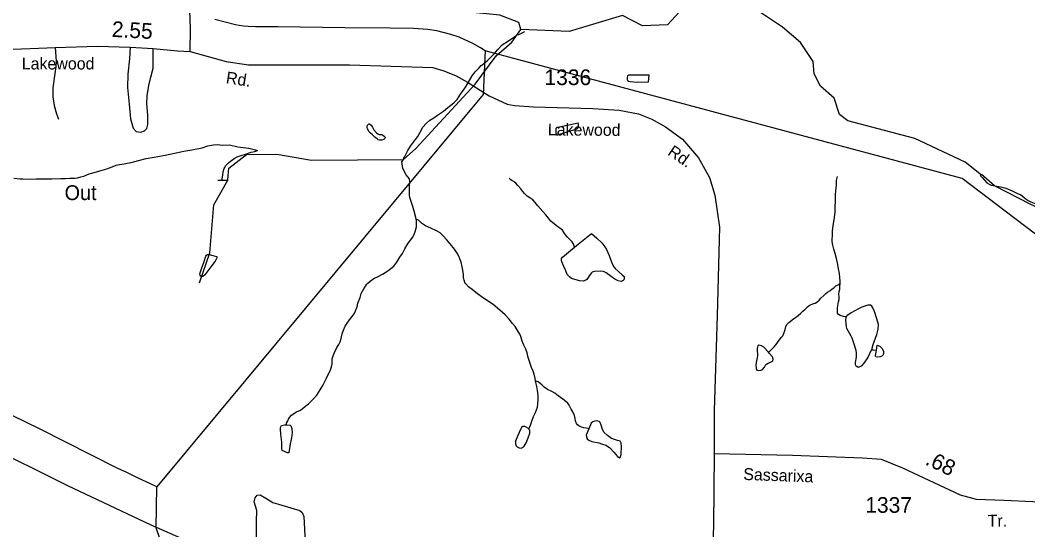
# Model space of a CAD drawing. Extents: x 2082433 to 2279600, y 546599 to 755198.
# Drawn here: x 2151168 to 2159193, y 634564 to 638629 of the extents above; entities that cross this region are included whole.
import ezdxf

# ---------------------------------------------------------------- set-up
doc = ezdxf.new("R2010")
doc.units = 0
for name, color, linetype in [('Exist Boundary Political Fire Districts', 7, 'Continuous'), ('Exist Hydrographic Creek Single Shore', 7, 'Continuous'), ('Exist Hydrographic Misc Water Feature', 7, 'Continuous'), ('Exist Road Non-System Type 51', 7, 'Continuous'), ('Exist Road Secondary Mileage Hundredths English Label', 7, 'Continuous'), ('Exist Road Secondary Type 51 Attributed', 7, 'Continuous'), ('Exist Road Secondary Type 51 Label', 7, 'Continuous'), ('Exist Road Secondary Type 51 Number Label', 7, 'Continuous')]:
    doc.layers.add(name, color=color, linetype=linetype)

msp = doc.modelspace()

# ---------------------------------------------------------------- linework, layer by layer
at = {"layer": 'Exist Boundary Political Fire Districts'}
for points in [[(2154870.2, 638383.4), (2154833.3, 638408), (2154773, 638442.8), (2154664.5, 638491.8), (2154596.5, 638515.1), (2154484.7, 638543.4), (2154413.3, 638554.9), (2154301, 638561.8), (2154113.6, 638564), (2153753.5, 638568.2), (2153218.7, 638574.5), (2153204.6, 638574.5), (2153157.4, 638575.3), (2153153.9, 638575.3), (2153041.7, 638576.1), (2152984.3, 638577.5), (2152946.2, 638579.9), (2152913, 638584.7), (2152882.8, 638590.8), (2152799.6, 638613.2), (2152716.7, 638632.7)], [(2154870.2, 638383.4), (2154855.8, 638034.5), (2152256, 634907.7)], [(2173348.3, 632047.1), (2171231.9, 633975), (2161454.8, 636619.8), (2160657.8, 636833.2), (2160398.4, 636727.3), (2160077.1, 636685.4), (2159649.6, 636621.6), (2159089.6, 637046.9), (2158669.8, 637365.7), (2158668.2, 637366.1), (2154870.2, 638383.4)], [(2152256, 634907.7), (2152199.6, 634933.1), (2152108.6, 634977), (2152016.1, 635021.2), (2151940.2, 635057.1), (2151321.2, 635370.7), (2150676.1, 635684), (2150596.7, 635722.7), (2150381.2, 635828.1), (2150211.2, 635910.6), (2150032.4, 636002.9), (2149852.8, 636090.6), (2149603.8, 636215), (2149351, 636336.1), (2149227.6, 636396.8), (2149135.9, 636441.9), (2148915.7, 636549.1), (2148762.7, 636625.8)], [(2155677.9, 624465.5), (2154003, 629468), (2152250, 634580.3), (2152256, 634907.7)]]:
    msp.add_lwpolyline(points, dxfattribs=at)
at = {"layer": 'Exist Hydrographic Creek Single Shore'}
for points in [[(2155156, 638553.3), (2155139, 638609.4), (2154988.9, 638668.2), (2154746.9, 638692.8), (2154588, 638791.2), (2154279, 639072.9), (2154045, 639222.1), (2153901.9, 639402), (2153657.9, 639836.8), (2153524, 640000.2), (2153222, 640259), (2153022, 640381.1), (2152705, 640463), (2152096, 640491.7), (2151704, 640558.7), (2151496, 640530.2), (2151364, 640437.8), (2151247.9, 640289.2)], [(2158824.2, 637392.7), (2158694, 637497.3), (2158293.1, 637685.9), (2157760, 637824.7), (2157692.9, 637875.3), (2157650.1, 638007.3), (2157542, 638101.4), (2157491, 638200.8), (2157481.9, 638299.4), (2157381.1, 638449), (2157239, 638573.3), (2157063, 638688.4), (2156813.1, 638703.3), (2156704, 638794.1), (2156447, 638727.2), (2156322, 638591.9), (2156123, 638582.8), (2155963.9, 638664.8), (2155540.1, 638538.9), (2155156, 638553.3)], [(2163102, 634050.1), (2162870.7, 634431.3), (2162678.6, 634632.1), (2162385.8, 634854.5), (2161382.2, 635862), (2161353.5, 635885), (2161306.9, 635907.7), (2160982.1, 636024.5), (2160837.6, 636060.3), (2160653.7, 636110), (2160478.6, 636277.5), (2160317.6, 636700.7), (2160216.7, 636801.2), (2159724.6, 636929.2), (2159215.7, 637159.4), (2158928.2, 637307.6), (2158824.8, 637396.6)]]:
    msp.add_lwpolyline(points, dxfattribs=at)
at = {"layer": 'Exist Hydrographic Misc Water Feature'}
for p, q in [((2154222, 637528.4), (2154206.4, 637500.3)), ((2152741.5, 637351.4), (2152822.5, 637351.5)), ((2152821.9, 637347.6), (2152822.7, 637358.7))]:
    msp.add_line(p, q, dxfattribs=at)
for points in [[(2154320, 637605.9), (2154792, 638117.9), (2154957.9, 638344.1), (2155082, 638453.1), (2155156, 638553.3)], [(2154839.6, 638265.6), (2154847.4, 638271.7), (2154887.2, 638304.2), (2154919.4, 638336.3), (2154943, 638360.3), (2154970.9, 638394.6), (2155007, 638432.5), (2155056.4, 638464.8), (2155106.4, 638499), (2155126.1, 638513.5), (2155138.4, 638515.3), (2155188, 638537.8)], [(2154222, 637528.4), (2154228.2, 637536.8), (2154243.8, 637566.9), (2154255.5, 637588.6), (2154275.5, 637624.9), (2154317, 637677.1), (2154335, 637701.1), (2154351, 637731.1), (2154374.6, 637775.4), (2154400.4, 637805.6), (2154430, 637829.9), (2154462.1, 637849.8), (2154491.9, 637872.1), (2154539.9, 637902.1), (2154573.7, 637932.3), (2154621.5, 637968.9), (2154649.2, 637996.7), (2154675, 638037), (2154702.7, 638079), (2154718.7, 638103), (2154766.4, 638185.4), (2154790, 638217.5), (2154819.8, 638245.9), (2154839.6, 638265.6)], [(2156173.7, 638193.3), (2156168, 638133.3), (2156082.1, 638130.8), (2156056, 638132.8), (2156025.7, 638136.5), (2156016.2, 638138.4), (2156011.9, 638138.6), (2156007.8, 638144.5), (2156003.9, 638158.5), (2156003.7, 638170.3), (2156007.6, 638186.3), (2156013.8, 638192.3), (2156173.7, 638193.3)], [(2153973.3, 637713.2), (2153955.1, 637728.9), (2153946.8, 637738.7), (2153934.8, 637760.8), (2153930.9, 637772.8), (2153930.9, 637782.9), (2153932.5, 637790.7), (2153936.6, 637795), (2153940.7, 637798.8), (2153946.6, 637800.8), (2153950.7, 637801), (2153962.8, 637791), (2153972.9, 637774.9), (2153984.8, 637755.2), (2154004.7, 637731.2), (2154017, 637721.2), (2154027, 637717.3), (2154047.1, 637715.4), (2154057.2, 637711.5), (2154067.2, 637703.5), (2154070.9, 637697.6), (2154073.4, 637691.6), (2154071.1, 637685.8), (2154065.4, 637679.4), (2154061.3, 637675.6), (2154047.1, 637671.6), (2154037.3, 637671.5), (2154029.5, 637671.4), (2154019.2, 637675.4), (2154011.2, 637681.1), (2153993.2, 637695.2), (2153973.3, 637713.2)], [(2155610.2, 637808.4), (2155450.1, 637771.4), (2155442.5, 637771.3), (2155434.3, 637765.2), (2155432.5, 637757.4), (2155432.5, 637747.2), (2155434.3, 637735.3), (2155434.7, 637727.5), (2155440.7, 637711.6), (2155554.7, 637747.9), (2155578.2, 637754.1), (2155596.3, 637758.2), (2155606.1, 637764.4), (2155612.3, 637772.4), (2155614.1, 637788.4), (2155614.1, 637798.5), (2155610.2, 637808.4)], [(2151116.1, 637369), (2151167.8, 637363.2), (2151189.9, 637363.5), (2151253.9, 637361.9), (2151295.9, 637364.1), (2151358.1, 637364.4), (2151419.8, 637362.8), (2151492.2, 637365.2), (2151527.6, 637367.2), (2151563.9, 637367.4), (2151602.1, 637369.7), (2151624.2, 637370), (2151649.9, 637377.9), (2151675.9, 637384.1), (2151717.5, 637402.6), (2151737.8, 637408.4), (2151803.2, 637426.9), (2151857.4, 637443.1), (2151899.2, 637459.4), (2151933.2, 637471.7), (2151959.3, 637477.6), (2151995.2, 637483.9), (2152018.7, 637488), (2152053, 637492.2), (2152111, 637508.5), (2152170.7, 637525), (2152234.9, 637537.2), (2152322.6, 637551.9), (2152410.4, 637570.3), (2152470.7, 637582.7), (2152536.1, 637595.1), (2152618.3, 637611.5), (2152661.8, 637625.6), (2152707.9, 637634), (2152737.9, 637636), (2152779.9, 637630.4), (2152834.2, 637634.8), (2152900.1, 637619.1), (2152986, 637607.4), (2152989.9, 637607.6), (2153042.2, 637594), (2153058.2, 637588)], [(2152777.4, 637355.8), (2152777.6, 637363.9), (2152781.3, 637393.8), (2152785.2, 637419.9), (2152793, 637446), (2152796.9, 637454.3), (2152802.7, 637466.4), (2152828.7, 637494.5), (2152872.4, 637524.8), (2152896.4, 637539), (2152928.4, 637549.2), (2152962.4, 637559.5), (2153007.9, 637575.7), (2153036.2, 637581.9), (2153058.2, 637588)], [(2152822.7, 637358.7), (2152829.9, 637449.1), (2152970.9, 637557.8), (2153212.9, 637559.5), (2153487.9, 637511.2), (2154221, 637516.1), (2154320, 637605.9)], [(2154267.3, 637364.2), (2154242.7, 637395.1), (2154214.6, 637445.2), (2154206.4, 637500.3)], [(2152595.5, 636532.7), (2152677.5, 636773.8), (2152709.5, 637157), (2152822.5, 637351.5)], [(2154320.7, 637040.6), (2154318.2, 637054.3), (2154304.3, 637106.3), (2154294.2, 637142.3), (2154281.7, 637182.3), (2154271.9, 637214.3), (2154267.6, 637232), (2154267.6, 637268), (2154269.2, 637306.3), (2154270.2, 637338.2), (2154267.3, 637364.2)], [(2155581.5, 636819.5), (2155577.4, 636833.5), (2155571.3, 636847.4), (2155563.5, 636859.6), (2155545, 636879.4), (2155537, 636887.5), (2155526.8, 636897.2), (2155511, 636917), (2155498.7, 636933), (2155486.8, 636953.1), (2155476.5, 636963.1), (2155464.6, 636971), (2155450.7, 636980.9), (2155422.4, 637002.6), (2155393.9, 637026.3), (2155374.2, 637050.4), (2155353.9, 637076.2), (2155330.1, 637102.1), (2155289.7, 637147.9), (2155269.4, 637173.7), (2155249.7, 637195.8), (2155227.2, 637211.3), (2155205.3, 637225.2), (2155183.1, 637245.2), (2155170.8, 637261.2), (2155155, 637283.1), (2155130.8, 637309.1), (2155114.6, 637328.9), (2155104.8, 637336.9), (2155098.6, 637340.7), (2155086.7, 637348.5), (2155074.6, 637356.5), (2155062.5, 637368.5)], [(2157698.1, 636531.5), (2157698.3, 636547.3), (2157696, 636577.7), (2157691.7, 636609.6), (2157685.8, 636645.3), (2157679.4, 636681.2), (2157667.5, 636727.2), (2157657.1, 636767.3), (2157647, 636803.3), (2157638.6, 636835), (2157634.5, 636863.2), (2157634.3, 636885.1), (2157636.1, 636907.1), (2157637.8, 636945), (2157641.7, 636991.1), (2157649.3, 637036.9), (2157657.3, 637097), (2157658.9, 637143), (2157661, 637183.3), (2157660.5, 637199.1), (2157660.3, 637212.9), (2157660.8, 637235.2), (2157664.2, 637267.1), (2157668.1, 637315.2), (2157669.8, 637351), (2157677.8, 637381)], [(2158813.1, 637389.5), (2158827.5, 637373.5), (2158847.2, 637351.4), (2158865.6, 637331.7), (2158883.5, 637322), (2158901.7, 637314), (2158931.5, 637308.3), (2158973.5, 637300.3), (2159017.4, 637288.8), (2159067.8, 637267), (2159105.5, 637249.1), (2159137.7, 637235.3), (2159161.9, 637217.5), (2159180.2, 637201.8), (2159196, 637189.7), (2159216.5, 637179.7), (2159244.2, 637169.8), (2159302.4, 637162.2), (2159328, 637158.3), (2159352, 637154.7), (2159384.2, 637143), (2159400.2, 637134.8)], [(2153288.4, 635401.2), (2153289.9, 635415.2), (2153296, 635429.2), (2153304.2, 635447.5), (2153311.6, 635459.3), (2153329.4, 635479.4), (2153347.7, 635491.6), (2153367.4, 635505.7), (2153399.6, 635519.9), (2153429.1, 635542.2), (2153463.1, 635570.3), (2153501.1, 635606.3), (2153529, 635638.6), (2153556.4, 635680.7), (2153578.2, 635714.7), (2153607.9, 635773.1), (2153623.7, 635808.8), (2153635.8, 635832.9), (2153647.5, 635863.2), (2153651.2, 635887), (2153653.2, 635904.9), (2153653.2, 635927.3), (2153659.2, 635953.1), (2153670.6, 635979.3), (2153690.5, 636019.3), (2153706.5, 636043.3), (2153718, 636069.5), (2153722.1, 636081.5), (2153724.2, 636091.3), (2153725.8, 636103.6), (2153732, 636127.4), (2153743.8, 636157.7), (2153757.2, 636189.7), (2153771.5, 636211.5), (2153791.2, 636237.7), (2153811.1, 636265.9), (2153826.7, 636287.9), (2153838.8, 636312), (2153850.5, 636343.9), (2153856.4, 636372.2), (2153874.5, 636416.2), (2153884.1, 636448.3), (2153905.6, 636486.4), (2153917.9, 636508.5), (2153927.8, 636522.4), (2153937.2, 636530.4), (2153953.2, 636544.6), (2153967.6, 636556.6), (2153989.5, 636570.7), (2154019.4, 636584.9), (2154053.1, 636603.3), (2154094.9, 636629.4), (2154120.7, 636647.4), (2154144.5, 636667.7), (2154166.7, 636697.6), (2154192.5, 636737.9), (2154212.2, 636767.8), (2154231.9, 636806.2), (2154249.5, 636836.4), (2154265.9, 636860.2), (2154279.4, 636878.1), (2154293.2, 636896.3), (2154305.3, 636918.4), (2154317, 636952.3), (2154322.9, 636980.6), (2154324.8, 637006.7), (2154322.7, 637030.5), (2154320.7, 637040.6)], [(2155271.5, 635752.3), (2155269.2, 635772.1), (2155261.2, 635806.2), (2155253, 635830.1), (2155240.9, 635857.9), (2155226.8, 635897.8), (2155214.3, 635937.8), (2155206.3, 635975.9), (2155196, 636003.8), (2155180, 636037.5), (2155165.7, 636069.6), (2155159.7, 636087.6), (2155155.6, 636105.2), (2155147.6, 636123.5), (2155125.5, 636159.3), (2155109.3, 636185.2), (2155089, 636211), (2155062.7, 636245), (2155030.5, 636278.7), (2154988.5, 636316.7), (2154934, 636360.2), (2154858.1, 636411.8), (2154809.7, 636447.5), (2154767.7, 636481.1), (2154737.7, 636503), (2154717.4, 636524.7), (2154709.4, 636536.9), (2154703.5, 636554.8), (2154699, 636576.6), (2154697.1, 636600.8), (2154692.4, 636634.7), (2154688.7, 636660.9), (2154678.5, 636698.5), (2154670.3, 636726.5), (2154660, 636746.3), (2154647.9, 636770.5), (2154627.8, 636802.3), (2154591.7, 636843.8), (2154563.2, 636879.8), (2154535.1, 636909.6), (2154511.2, 636931.4), (2154482.6, 636949.5), (2154438.8, 636969.2), (2154396.9, 636988.9), (2154364.9, 637010.8), (2154338.9, 637032.5), (2154320.7, 637040.6)], [(2155581.5, 636819.5), (2155597.1, 636831.7), (2155716.9, 636928.4), (2155761.1, 636890.5), (2155799.5, 636852.7), (2155825.1, 636820.8), (2155837.6, 636801.1), (2155857.7, 636751), (2155873.9, 636707.2), (2155886, 636681.4), (2155896.3, 636661.2), (2155906.3, 636649.6), (2155962.7, 636597.6), (2155976.5, 636583.8), (2155978.5, 636575.7), (2155976.5, 636565.9), (2155974.8, 636557.7), (2155968.7, 636551.7), (2155952.7, 636545.6), (2155930.9, 636549.7), (2155902.6, 636563.3), (2155875, 636583.3), (2155834.4, 636615), (2155812.2, 636623.2), (2155786.4, 636626.7), (2155740.6, 636624.3), (2155722.2, 636618.6), (2155716.4, 636612.5), (2155708.5, 636604.4), (2155698.8, 636590.5), (2155690.6, 636576.3), (2155680.6, 636560.4), (2155673.2, 636556.3), (2155651, 636548.3), (2155621.1, 636549.9), (2155559, 636569.5), (2155542.6, 636581.6), (2155524.7, 636599.4), (2155512.2, 636629.2), (2155498.3, 636665), (2155482.3, 636701.1), (2155478.2, 636715.1), (2155478, 636726.9), (2155486, 636739.1), (2155581.5, 636819.5)], [(2152702.8, 636751.5), (2152732.9, 636743.7), (2152732.9, 636733.5), (2152728.8, 636721.6), (2152720.6, 636705.8), (2152685.2, 636661.2), (2152639.6, 636597.2), (2152623.6, 636585), (2152611.8, 636585.2), (2152605.6, 636586.9), (2152601.9, 636595.2), (2152599.7, 636604.9), (2152603.1, 636620.9), (2152611.3, 636646.9), (2152633.1, 636705.2), (2152646.4, 636745.4), (2152650.7, 636755.3), (2152660.8, 636759.5), (2152672.7, 636759.3), (2152702.8, 636751.5)], [(2157127.4, 635980.7), (2157133.6, 635984.6), (2157141.8, 635992.7), (2157159.6, 636010.7), (2157171.3, 636022.7), (2157185, 636038.9), (2157197.1, 636052.9), (2157205.1, 636066.7), (2157215.2, 636078.9), (2157228.9, 636097.1), (2157241, 636111.1), (2157252.9, 636137.3), (2157260.3, 636161.3), (2157266.4, 636185.2), (2157276.1, 636205.2), (2157288.4, 636217.1), (2157311.8, 636235.5), (2157329.8, 636249.8), (2157349.7, 636261.8), (2157365.7, 636275.6), (2157381.7, 636289.8), (2157399.5, 636308.2), (2157419.2, 636323.9), (2157437.5, 636342.2), (2157451.6, 636352.3), (2157467.4, 636360.4), (2157487.3, 636368.3), (2157499.2, 636372.6), (2157511.1, 636380.6), (2157530.7, 636396.7), (2157545.1, 636410.7), (2157567, 636433), (2157584.5, 636449), (2157596.8, 636458.9), (2157616.7, 636471.3), (2157634.3, 636485.2), (2157648.2, 636495.3), (2157664.2, 636509.5), (2157686.4, 636521.5), (2157698.1, 636531.5)], [(2157745.6, 636260), (2157739.5, 636262.1), (2157723.5, 636265.7), (2157697.7, 636273.7), (2157683.7, 636281.5), (2157677.6, 636293.3), (2157675.5, 636303.4), (2157675.5, 636313.5), (2157677.4, 636335.6), (2157681.1, 636365.4), (2157685.2, 636381.4), (2157689.3, 636401.5), (2157690.9, 636423.5), (2157688.6, 636443.4), (2157690.5, 636465.4), (2157694.4, 636483.5), (2157696.6, 636501.4), (2157698.1, 636531.5)], [(2157949.3, 636003.2), (2157960.7, 636041.3), (2157990.5, 636123.1), (2158000.1, 636165.5), (2158002, 636201.3), (2157989.7, 636247.4), (2157971.6, 636305.3), (2157959.1, 636335.1), (2157949.3, 636349.2), (2157939.4, 636356.8), (2157917.3, 636356.9), (2157871.3, 636338.7), (2157843.2, 636326.3), (2157785.6, 636296.1), (2157751.8, 636272), (2157745.6, 636260)], [(2157745.6, 636260), (2157742, 636255.6), (2157739.9, 636241.7), (2157742, 636207.8), (2157746.1, 636184), (2157748.3, 636171.9), (2157770.5, 636136.2), (2157784.2, 636112.2), (2157790.5, 636094.2), (2157806.7, 636048.3), (2157823.2, 635996.4), (2157825.6, 635972.5), (2157825.2, 635942.5), (2157818, 635898.2), (2157817.8, 635882.4), (2157823.8, 635872.6), (2157829.9, 635868.4), (2157842.2, 635862.5), (2157869.9, 635872.9), (2157889.8, 635893), (2157917.5, 635937.1), (2157931.4, 635965), (2157937.4, 635977.1), (2157947.4, 635999.1), (2157949.3, 636003.2)], [(2157127.4, 635980.7), (2157089.3, 636022.1), (2157071.4, 636032.1), (2157049.3, 636037.9), (2157043.3, 636031.9), (2157037.4, 636010.1), (2157037.4, 635991.8), (2157039.6, 635964), (2157039.9, 635950.1), (2157037.8, 635939.9), (2157029.8, 635898.1), (2157026.1, 635875.9), (2157028.2, 635860.2), (2157030.2, 635852.2), (2157032.5, 635844.2), (2157040.3, 635838.1), (2157050.7, 635834.1), (2157068.4, 635838.3), (2157078.2, 635844.2), (2157094.2, 635860.4), (2157104, 635876.4), (2157112.2, 635884.5), (2157123.7, 635892.4), (2157144.2, 635900.7), (2157160, 635908.9), (2157161.9, 635912.6), (2157163.9, 635924.8), (2157159.8, 635942.9), (2157133.6, 635972.4), (2157127.4, 635980.7)], [(2157987.2, 635993.4), (2157981.2, 635995.2), (2157957.3, 635997.2), (2157949.3, 636003.2)], [(2157987.2, 635993.4), (2157992.7, 636037.2), (2158013.2, 636029.3), (2158027, 636015.4), (2158032.9, 636009.7), (2158043.2, 635987.8), (2158043.2, 635971.6), (2158039.5, 635959.6), (2158029.2, 635949.8), (2158017.5, 635943.5), (2157997.2, 635941.3), (2157981.5, 635943.3), (2157979.4, 635949.2), (2157979.2, 635953.3), (2157987.2, 635993.4)], [(2155218, 635369.8), (2155221.5, 635376.2), (2155231.5, 635400.2), (2155243.2, 635432.1), (2155254.7, 635468.1), (2155270.7, 635500.2), (2155278.7, 635522.5), (2155286.7, 635542.4), (2155290.6, 635568.5), (2155292.2, 635604.4), (2155292.2, 635636.4), (2155287.9, 635674.4), (2155281.5, 635706.2), (2155275.4, 635740.4), (2155271.5, 635752.3)], [(2155695.3, 635370.6), (2155691.4, 635372.8), (2155675.4, 635376.5), (2155657.6, 635378.4), (2155637.3, 635384.3), (2155617.2, 635394.2), (2155607.2, 635402.2), (2155599, 635412), (2155595.3, 635420.3), (2155591, 635430.3), (2155586.9, 635451.9), (2155583, 635476.1), (2155570.7, 635499.8), (2155556.7, 635525.9), (2155540.5, 635557.9), (2155528.6, 635573.5), (2155514.3, 635587.8), (2155490.1, 635605.7), (2155451.7, 635633.4), (2155425.9, 635653.2), (2155401.7, 635666.9), (2155367.9, 635682.6), (2155341.8, 635702.7), (2155325.8, 635718.6), (2155305.5, 635734.6), (2155293.4, 635744.5), (2155277.4, 635750.2), (2155271.5, 635752.3)], [(2155695.3, 635370.6), (2155675.6, 635318.5), (2155677.5, 635306.8), (2155684.3, 635290.8), (2155695.7, 635278.9), (2155720.1, 635268.8), (2155775.9, 635257.1), (2155798.3, 635251.3), (2155832.1, 635239.7), (2155862.2, 635221.7), (2155898.5, 635181.8), (2155924.8, 635150.2), (2155940.6, 635138.1), (2155946.9, 635140.4), (2155952.7, 635164.3), (2155956.4, 635230.2), (2155953.9, 635256.1), (2155946.1, 635270.3), (2155924, 635278.1), (2155877.6, 635293.6), (2155844, 635315.7), (2155817.7, 635339.6), (2155805.4, 635363.3), (2155795.4, 635399.4), (2155787.2, 635419.2), (2155779.2, 635427.3), (2155757.3, 635433.1), (2155743.3, 635431.1), (2155727.3, 635426.7), (2155715, 635414.7), (2155695.3, 635370.6)], [(2153288.4, 635401.2), (2153318.4, 635399.6), (2153324.1, 635393.4), (2153332.3, 635373.5), (2153334.6, 635341.5), (2153328.4, 635297.4), (2153317.1, 635249.3), (2153307.5, 635177.3), (2153295.4, 635177.5), (2153253.2, 635197.3), (2153251.1, 635213), (2153250.9, 635262.9), (2153244.1, 635327.2), (2153240.2, 635367.2), (2153240.4, 635380.9), (2153242.3, 635387.1), (2153250.1, 635395.2), (2153272.2, 635401.2), (2153288.4, 635401.2)], [(2155218, 635369.8), (2155215.7, 635373.8), (2155185.6, 635389.8), (2155169.6, 635387.7), (2155159.7, 635379.9), (2155151.7, 635365.7), (2155131.8, 635315.5), (2155112.4, 635271.4), (2155112.4, 635251.6), (2155116.5, 635235.5), (2155124.7, 635225.4), (2155140.7, 635219.7), (2155156.5, 635215.7), (2155172.4, 635223.8), (2155182.7, 635232), (2155196.2, 635257.9), (2155214.1, 635298.2), (2155226, 635336.2), (2155225.8, 635360.1), (2155218, 635369.8)]]:
    msp.add_lwpolyline(points, dxfattribs=at)
at = {"layer": 'Exist Road Non-System Type 51'}
for points in [[(2152521.1, 638377.3), (2152525.5, 638556.1), (2152518.9, 638708.7), (2152505.9, 638965.9), (2152504.8, 639064), (2152511.3, 639282), (2152518.9, 639458.6), (2152521.1, 639585.1), (2152523.3, 639672.3), (2152525.5, 639731.1)], [(2151446.3, 638410), (2151455.1, 638301), (2151450.7, 638257.4), (2151444.2, 638202.9), (2151428.9, 638089.5), (2151428.9, 638017.6), (2151439.8, 637947.8), (2151457.2, 637882.4), (2151472.5, 637838.8)], [(2152044.8, 638412.2), (2152038.2, 638320.6), (2152025.1, 638198.5), (2152023, 638091.7), (2152036, 637958.7), (2152047, 637841), (2152068.8, 637766.9), (2152090.6, 637740.7), (2152129.8, 637734.2), (2152158.1, 637745.1), (2152177.8, 637764.7), (2152184.3, 637797.4), (2152184.3, 637871.5), (2152175.6, 637960.9), (2152179.9, 638024.1), (2152193, 638107), (2152208.3, 638174.6), (2152225.7, 638246.5), (2152225.7, 638311.9), (2152225.7, 638401.3)], [(2153014.8, 634263.5), (2153049.2, 634447.7), (2153049.2, 634630.9), (2153051.4, 634718.1), (2153031.8, 634787.8), (2153038.3, 634818.4), (2153055.8, 634840.2), (2153079.8, 634842.3), (2153123.4, 634816.2), (2153180, 634781.3), (2153395.9, 634718.1), (2153413.3, 634702.8), (2153426.4, 634670.1), (2153437.3, 634465.2), (2153448.2, 634356.2)]]:
    msp.add_lwpolyline(points, dxfattribs=at)
at = {"layer": 'Exist Road Secondary Type 51 Attributed'}
for points in [[(2150976.9, 638391.9), (2151446.3, 638410), (2151783.2, 638420.9), (2152044.8, 638412.2), (2152225.7, 638401.3), (2152421.3, 638383.9), (2152521.1, 638377.3), (2152808.4, 638298.6), (2152986.3, 638273.2), (2153791, 638273.2), (2154453.2, 638251.9), (2154541.5, 638224.7), (2154639.6, 638185.5), (2154731.2, 638133.1), (2154902.3, 638024.1), (2155045.6, 637958.7), (2155105.6, 637947.8), (2155255.5, 637938), (2155729.4, 637923.3), (2155937.1, 637911.3), (2156092.6, 637881.3), (2156197.2, 637839.9), (2156306.2, 637778.9), (2156441.4, 637680.8), (2156568.9, 637530.3), (2156658.3, 637373.4), (2156700.8, 637233.9), (2156735.7, 636976.6), (2156718.3, 636272.5), (2156694.3, 635516), (2156694.3, 635169.3)], [(2156584.8, 632629.8), (2156236.6, 632829.4), (2156083.3, 632905.1), (2155442.8, 633235.2), (2155183.6, 633356.3), (2155027, 633413.6), (2154430, 633663.7), (2154048.7, 633826.6), (2153182, 634196), (2153014.8, 634263.5), (2152490.9, 634479.8), (2152209.9, 634602), (2151546.9, 634915.2), (2150872.5, 635251.1), (2150506.8, 635423.7)], [(2156694.3, 635169.3), (2156689.9, 634602.5), (2156670.5, 634040.1), (2156671.7, 633438.1), (2156673.3, 633221.2), (2156650.8, 633048.4), (2156608.7, 632777.3), (2156584.8, 632629.8)], [(2160224, 634706.2), (2160014.3, 634743.3), (2159694.1, 634766), (2159001.3, 634797.8), (2158782.4, 634805.6), (2158657.5, 634840.3), (2158197.6, 635057.5), (2158026, 635124.5), (2157875.3, 635137), (2157318.6, 635158), (2156694.3, 635169.3)]]:
    msp.add_lwpolyline(points, dxfattribs=at)

# ---------------------------------------------------------------- texts
at = {"layer": 'Exist Boundary Political Fire Districts'}
msp.add_text('Out', height=118.11, dxfattribs=at).set_placement((2151521.5, 637193.8))
at = {"layer": 'Exist Road Secondary Mileage Hundredths English Label'}
for s, rotation, p in [('2.55', 356.83678, (2151895.2, 638495.6)), ('.68', 334.48212, (2158368, 635089.4))]:
    msp.add_text(s, height=125, rotation=rotation, dxfattribs=at).set_placement(p)
at = {"layer": 'Exist Road Secondary Type 51 Label'}
for s, rotation, p in [('Lakewood', 0.0215, (2151180.3, 638235.1)), ('Rd.', 351.34046, (2152801.9, 638126.1)), ('Lakewood', 359.56555, (2155369.6, 637709.5)), ('Rd.', 325.74719, (2156317.4, 637559.3)), ('Sassarixa', 357.8572, (2156925, 634962.9)), ('Tr.', 0.34808, (2158872.9, 634589))]:
    msp.add_text(s, height=95, rotation=rotation, dxfattribs=at).set_placement(p)
at = {"layer": 'Exist Road Secondary Type 51 Number Label'}
for s, p in [('1336', (2155343.2, 638110.7)), ('1337', (2157897.9, 634700.3))]:
    msp.add_text(s, height=125, dxfattribs=at).set_placement(p)

doc.saveas('drawing.dxf')
